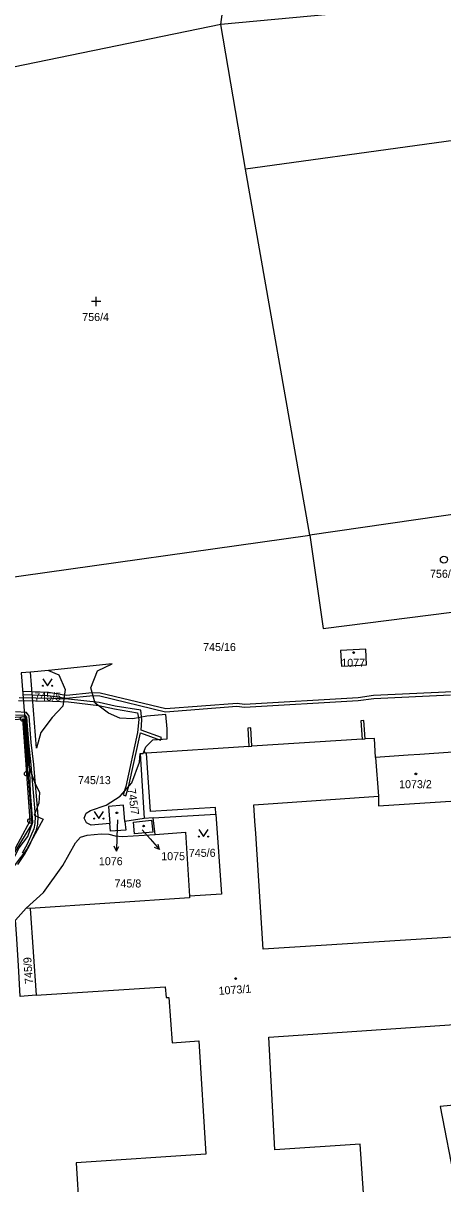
# Model space of a CAD drawing. Extents: x -680203 to -673936, y -1102717 to -1093650.
# Drawn here: x -678929.8 to -678840.6, y -1098202.8 to -1097956.2 of the extents above; entities that cross this region are included whole.
import ezdxf

# ---------------------------------------------------------------- set-up
doc = ezdxf.new("R2010")
doc.units = 0
for name, color, linetype in [('SOxx02xx_Koleje_param další_Popis10', 7, 'Continuous'), ('SOxx02xx_Staničení_Popis10', 7, 'Continuous'), ('SOxxxxxx_Koleje_hlavní_body_Popis10', 7, 'Continuous'), ('SOxxxxxx_Koleje_LN_parametry_Popis10', 7, 'Continuous'), ('SOxxxxxx_Koleje_param další_Popis10', 7, 'Continuous'), ('SOxxxxxx_Osa_bod_P', 7, 'Continuous'), ('SOxxxxxx_Staničení_Popis10', 7, 'Continuous'), ('x_prac', 7, 'Continuous')]:
    doc.layers.add(name, color=color, linetype=linetype)

msp = doc.modelspace()

# ---------------------------------------------------------------- linework, layer by layer
at = {"layer": 'SOxx02xx_Koleje_param další_Popis10'}
for centre, radius in [((-678929.85, -1098104), 0.5), ((-678929.01, -1098115.67), 0.5), ((-678929.01, -1098115.67), 0.0303), ((-678928.29, -1098125.68), 0.5), ((-678928.29, -1098125.68), 0.0303)]:
    msp.add_circle(centre, radius, dxfattribs=at)
at = {"layer": 'SOxx02xx_Staničení_Popis10'}
for p, q in [((-678909.71, -1098125.45), (-678909.85, -1098129.08)), ((-678909.85, -1098129.08), (-678909.95, -1098132.08)), ((-678904.47, -1098127.54), (-678902.79, -1098129.45)), ((-678902.79, -1098129.45), (-678900.82, -1098131.72)), ((-678909.95, -1098132.08), (-678910.42, -1098131.06)), ((-678909.95, -1098132.08), (-678909.42, -1098131.1)), ((-678900.82, -1098131.72), (-678901.86, -1098131.29)), ((-678900.82, -1098131.72), (-678901.1, -1098130.63))]:
    msp.add_line(p, q, dxfattribs=at)
at = {"layer": 'SOxxxxxx_Koleje_hlavní_body_Popis10'}
for p, q in [((-678913.27, -1098015.33), (-678915.27, -1098015.33)), ((-678914.27, -1098016.33), (-678914.27, -1098014.33))]:
    msp.add_line(p, q, dxfattribs=at)
for points in [[(-678925.57, -1098095.46), (-678924.57, -1098096.96), (-678923.57, -1098095.46)], [(-678914.66, -1098123.69), (-678913.66, -1098125.19), (-678912.66, -1098123.69)], [(-678892.45, -1098127.52), (-678891.45, -1098129.02), (-678890.45, -1098127.52)]]:
    msp.add_lwpolyline(points, dxfattribs=at)
for centre, radius in [((-678840.36, -1098070.15), 0.75), ((-678925.57, -1098096.96), 0.1), ((-678923.57, -1098096.96), 0.1), ((-678914.66, -1098125.19), 0.1), ((-678912.66, -1098125.19), 0.1), ((-678892.45, -1098129.02), 0.1), ((-678890.45, -1098129.02), 0.1)]:
    msp.add_circle(centre, radius, dxfattribs=at)
at = {"layer": 'SOxxxxxx_Koleje_LN_parametry_Popis10'}
for points in [[(-678930.73, -1098100.11), (-678923.54, -1098100.26), (-678920.14, -1098100.38), (-678913.68, -1098101.15), (-678910.35, -1098101.89), (-678905.44, -1098102.73), (-678905.18, -1098104.11), (-678905.49, -1098106.87), (-678907.96, -1098118.33), (-678908.53, -1098120.16), (-678907.95, -1098120.34), (-678907.38, -1098118.49), (-678904.86, -1098106.94), (-678900.59, -1098108.49), (-678900.4, -1098107.93), (-678904.72, -1098106.41), (-678904.58, -1098104.17), (-678904.76, -1098102.14), (-678910.25, -1098101.29), (-678913.58, -1098100.55), (-678920.1, -1098099.78), (-678923.52, -1098099.66), (-678930.63, -1098099.51)], [(-678838.45, -1098098.24), (-678855.32, -1098099.05), (-678858.61, -1098099.51), (-678882.73, -1098100.93), (-678884.32, -1098100.71), (-678899.46, -1098101.88), (-678913.41, -1098098.51), (-678915.08, -1098098.43), (-678920.58, -1098099.01), (-678921.03, -1098098.94), (-678924.38, -1098098.4), (-678927.86, -1098098.27), (-678929.87, -1098098.19)], [(-678929.82, -1098098.8), (-678927.81, -1098098.87), (-678924.44, -1098099), (-678921.12, -1098099.54), (-678920.6, -1098099.62), (-678914.91, -1098099.02), (-678913.49, -1098099.11), (-678899.5, -1098102.48), (-678884.34, -1098101.32), (-678882.75, -1098101.53), (-678858.55, -1098100.11), (-678855.26, -1098099.65), (-678838.94, -1098098.86)], [(-678930.9, -1098134.95), (-678929.45, -1098132.82), (-678928.4, -1098130.87), (-678926.94, -1098127.55), (-678926.68, -1098126.34), (-678926.59, -1098124.76), (-678926.75, -1098122.81), (-678927.36, -1098115.49), (-678927.51, -1098113.7), (-678928.04, -1098109.01), (-678928.51, -1098103.44), (-678929.08, -1098102.61), (-678931.37, -1098102.52)], [(-678931.37, -1098103.12), (-678929.4, -1098103.19), (-678929.09, -1098103.64), (-678928.64, -1098109.07), (-678928.11, -1098113.76), (-678927.96, -1098115.56), (-678927.27, -1098123.78), (-678927.19, -1098124.76), (-678927.28, -1098126.26), (-678927.52, -1098127.37), (-678928.94, -1098130.61), (-678929.97, -1098132.5)]]:
    msp.add_lwpolyline(points, dxfattribs=at)
msp.add_lwpolyline([(-678927.73, -1098125.95), (-678928.21, -1098119.65), (-678928.42, -1098112.88), (-678929.21, -1098103.53), (-678934.74, -1098103.91), (-678935.01, -1098101.65), (-678935.62, -1098101.69), (-678935.28, -1098104.39), (-678929.85, -1098104), (-678929.67, -1098103.99), (-678927.93, -1098126.3), (-678933.15, -1098134.94), (-678933.66, -1098135.7), (-678934, -1098136.05), (-678933.32, -1098136.54), (-678930.58, -1098131.43), (-678928.78, -1098129.01)], close=True, dxfattribs=at)
at = {"layer": 'SOxxxxxx_Koleje_param další_Popis10'}
for centre in [(-678859.55, -1098089.9), (-678846.32, -1098115.69), (-678909.85, -1098123.96), (-678904.17, -1098126.77), (-678884.61, -1098159.17)]:
    msp.add_circle(centre, 0.175, dxfattribs=at)
at = {"layer": 'SOxxxxxx_Staničení_Popis10'}
for p, q in [((-678857.73, -1098108.3), (-678857.09, -1098108.26)), ((-678902.73, -1098123.67), (-678903.54, -1098111.28)), ((-678881.78, -1098109.86), (-678881.14, -1098109.82)), ((-678888.88, -1098122.84), (-678902.73, -1098123.67)), ((-678888.8, -1098124.24), (-678888.88, -1098122.84))]:
    msp.add_line(p, q, dxfattribs=at)
at = {"layer": 'x_prac'}
for p, q in [((-678887.76, -1097956.47), (-678884.45, -1097931.36)), ((-678882.52, -1097987.17), (-678887.76, -1097956.47)), ((-678868.84, -1098064.93), (-678882.52, -1097987.17)), ((-678814.43, -1098057.15), (-678868.84, -1098064.93)), ((-678940.49, -1098075.07), (-678868.84, -1098064.93)), ((-678928.19, -1098094.04), (-678930.18, -1098094.21)), ((-678924.41, -1098093.7), (-678928.19, -1098094.04)), ((-678904.93, -1098111.36), (-678904.04, -1098125.16)), ((-678854.86, -1098112.23), (-678854.27, -1098120.41)), ((-678904.04, -1098125.16), (-678908.13, -1098125.77)), ((-678902.14, -1098125.05), (-678904.04, -1098125.16)), ((-678901.72, -1098128.58), (-678902.14, -1098125.05)), ((-678928.25, -1098144.3), (-678929.16, -1098144.25)), ((-678928.25, -1098144.3), (-678927.02, -1098162.68)), ((-678927.02, -1098162.68), (-678930.39, -1098162.97))]:
    msp.add_line(p, q, dxfattribs=at)
for points in [[(-678785.71, -1097946.88), (-678809.1, -1097949.07), (-678848.43, -1097952.77), (-678849.53, -1097952.88), (-678887.76, -1097956.47)], [(-678887.76, -1097956.47), (-678959.12, -1097971.1), (-678950.18, -1098020.68)], [(-678773.23, -1097972.12), (-678844.48, -1097981.93), (-678882.52, -1097987.17)], [(-678868.84, -1098064.93), (-678866.05, -1098084.81), (-678811.92, -1098077.92)], [(-678856.98, -1098089.19), (-678862.33, -1098089.5), (-678862.1, -1098092.82), (-678856.78, -1098092.51), (-678856.98, -1098089.19)], [(-678903.98, -1098110.63), (-678903.73, -1098109.96), (-678902.21, -1098108.48), (-678899.2, -1098108.27), (-678899.2, -1098106.1), (-678899.45, -1098103.06), (-678903.46, -1098103.45), (-678906.43, -1098104.01), (-678909.21, -1098103.87), (-678911.66, -1098102.81), (-678914.44, -1098100.67), (-678915.38, -1098097.38), (-678913.95, -1098093.79), (-678910.85, -1098092.33), (-678924.41, -1098093.7)], [(-678930.18, -1098094.21), (-678928.64, -1098113.84), (-678927.37, -1098117.46), (-678926.27, -1098119.62), (-678926.41, -1098121.88), (-678927.4, -1098124.49), (-678925.48, -1098125.34), (-678928.98, -1098131.67), (-678933.2, -1098137.26), (-678934.59, -1098136.65)], [(-678924.41, -1098093.7), (-678922.22, -1098094.64), (-678920.86, -1098097.76), (-678921.37, -1098101.3), (-678923.61, -1098103.73), (-678926.01, -1098106.92), (-678926.92, -1098110.22), (-678928.19, -1098094.04)], [(-678929.85, -1098104), (-678929.67, -1098103.99), (-678927.93, -1098126.3), (-678933.15, -1098134.94), (-678933.66, -1098135.7)], [(-678933.66, -1098135.7), (-678932.38, -1098133.32), (-678928.29, -1098125.68), (-678929.01, -1098115.67), (-678929.85, -1098104)], [(-678854.86, -1098112.23), (-678855.13, -1098108.13), (-678857.09, -1098108.26), (-678857.34, -1098104.37), (-678857.99, -1098104.41), (-678857.73, -1098108.3), (-678881.14, -1098109.82), (-678881.38, -1098105.93), (-678882.04, -1098105.97), (-678881.78, -1098109.86), (-678903.54, -1098111.28), (-678903.94, -1098111.3), (-678903.98, -1098110.63)], [(-678911.33, -1098126.25), (-678915.32, -1098126.59), (-678916.34, -1098126.11), (-678916.77, -1098125.07), (-678916.41, -1098124), (-678915.43, -1098123.45), (-678912.1, -1098122.31), (-678909.12, -1098120.43), (-678906.67, -1098117.61), (-678905.04, -1098113.18), (-678904.93, -1098111.36)], [(-678904.93, -1098111.36), (-678904.61, -1098111.34), (-678904.24, -1098111.32), (-678903.98, -1098110.63)], [(-678854.27, -1098120.41), (-678854.27, -1098122.46), (-678837.81, -1098121.43), (-678838.46, -1098111.07), (-678845.48, -1098111.57), (-678847.93, -1098111.74), (-678854.86, -1098112.23)], [(-678836.22, -1098150.22), (-678878.77, -1098152.95), (-678880.35, -1098128.32), (-678880.52, -1098125.72), (-678880.73, -1098122.23), (-678854.27, -1098120.41)], [(-678908.13, -1098125.77), (-678908.41, -1098122.3), (-678911.64, -1098122.59), (-678911.33, -1098126.25)], [(-678902.14, -1098125.05), (-678888.8, -1098124.24), (-678887.62, -1098141.24), (-678894.45, -1098141.7)], [(-678908.13, -1098125.77), (-678907.98, -1098127.62), (-678911.19, -1098127.89), (-678911.33, -1098126.25)], [(-678902.24, -1098128.04), (-678906.08, -1098128.43), (-678906.31, -1098125.94), (-678902.49, -1098125.53), (-678902.24, -1098128.04)], [(-678929.16, -1098144.25), (-678925.43, -1098140.89), (-678921.36, -1098135.16), (-678918.66, -1098130.33), (-678917.61, -1098129.16), (-678916.14, -1098128.67), (-678913.19, -1098128.4), (-678911.58, -1098128.52), (-678910.25, -1098128.83), (-678908.75, -1098129), (-678901.72, -1098128.58)], [(-678901.72, -1098128.58), (-678895.3, -1098128.05), (-678894.45, -1098141.7)], [(-678894.45, -1098141.7), (-678894.43, -1098142.02), (-678928.25, -1098144.3)], [(-678930.39, -1098162.97), (-678930.75, -1098156.37), (-678931.16, -1098149.66), (-678931.4, -1098146.78), (-678929.16, -1098144.25)], [(-678927.02, -1098162.68), (-678899.6, -1098160.93), (-678899.41, -1098163.23), (-678898.78, -1098163.19), (-678898.11, -1098172.81), (-678892.47, -1098172.4), (-678890.98, -1098196.5), (-678918.51, -1098198.33), (-678917.83, -1098208.68), (-678857.46, -1098204.77), (-678858.15, -1098194.38), (-678876.27, -1098195.57), (-678877.57, -1098171.61), (-678835.01, -1098168.72)], [(-678833.89, -1098185.63), (-678841.13, -1098186.39), (-678837.94, -1098202.76)]]:
    msp.add_lwpolyline(points, dxfattribs=at)

# ---------------------------------------------------------------- texts
at = {"layer": 'SOxxxxxx_Osa_bod_P'}
for s, p in [('756/4', (-678917.21, -1098019.46)), ('756/2', (-678843.31, -1098074.02)), ('745/16', (-678891.52, -1098089.58)), ('1077', (-678862.16, -1098092.93)), ('745/5', (-678927.4, -1098100.1)), ('745/13', (-678918.1, -1098117.86)), ('1073/2', (-678849.88, -1098118.72)), ('745/6', (-678894.56, -1098133.31)), ('1076', (-678913.68, -1098135.09)), ('1075', (-678900.43, -1098134.02)), ('745/8', (-678910.36, -1098139.82))]:
    msp.add_text(s, height=1.7, dxfattribs=at).set_placement(p)
for s, rotation, p in [('745/7', 278, (-678907.57, -1098118.9)), ('745/9', 94, (-678927.66, -1098160.25)), ('1073/1', 4, (-678888.18, -1098162.64))]:
    msp.add_text(s, height=1.7, rotation=rotation, dxfattribs=at).set_placement(p)

doc.saveas('drawing.dxf')
